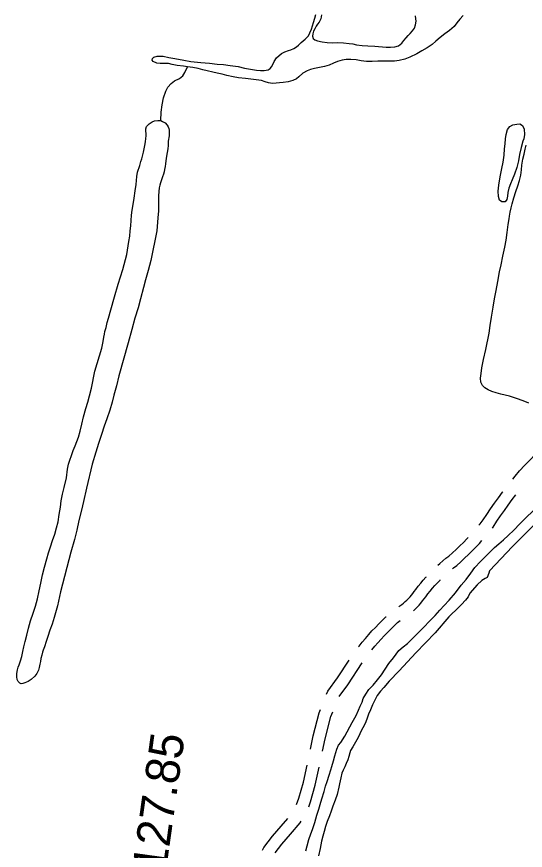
# Model space of a CAD drawing. Extents: x 3535183 to 3573198, y 534952 to 560562.
# Drawn here: x 3563462 to 3564705, y 548151 to 550189 of the extents above; entities that cross this region are included whole.
import ezdxf

# ---------------------------------------------------------------- set-up
doc = ezdxf.new("R2010")
doc.units = 0
for name, color, linetype in [('V-RIVR-RANG-IDEN', 7, 'Continuous'), ('V-ROAD-CNTR', 7, 'Continuous'), ('V-TOPO-SHOR', 7, 'Continuous')]:
    doc.layers.add(name, color=color, linetype=linetype)

msp = doc.modelspace()

# ---------------------------------------------------------------- linework, layer by layer
at = {"layer": 'V-ROAD-CNTR'}
for points in [[(3564673.8, 549058.3), (3564679.4, 549065.3), (3564690.3, 549078.4), (3564703.5, 549092), (3564716.1, 549105.1), (3564728.5, 549118.4), (3564740.8, 549131.9), (3564741.1, 549132.2)], [(3564591.1, 548945.5), (3564594.2, 548949.2), (3564601.5, 548958.4), (3564610.2, 548971.6), (3564619.5, 548985.4), (3564629, 548999.1), (3564638.7, 549012.6), (3564648.6, 549026), (3564649.2, 549026.8)], [(3564624, 548938.4), (3564625.8, 548940.7), (3564635.2, 548955), (3564644.2, 548968.4), (3564653.5, 548981.8), (3564662.9, 548994.9), (3564672.6, 549008), (3564681.7, 549020)], [(3564491.1, 548847.9), (3564495.8, 548852.2), (3564503.1, 548858.5), (3564510.6, 548864.6), (3564517.7, 548870.2), (3564526.7, 548878.2), (3564535.7, 548886.5), (3564544.5, 548895), (3564553.2, 548903.6), (3564561.8, 548912.4), (3564564.6, 548915.5)], [(3564526.2, 548838.6), (3564529.4, 548841.3), (3564537, 548847.2), (3564546.8, 548855.9), (3564556.2, 548864.6), (3564565.5, 548873.5), (3564574.6, 548882.6), (3564583.5, 548891.8), (3564592.3, 548901.1), (3564598.2, 548907.8)], [(3564395.3, 548746.5), (3564397.9, 548748.2), (3564402.4, 548751.5), (3564406.7, 548755), (3564410.9, 548758.6), (3564415, 548762.3), (3564419, 548766.2), (3564422.8, 548770.3), (3564426.4, 548774.5), (3564429.9, 548778.8), (3564433.2, 548783.2), (3564436.8, 548788.3), (3564442.8, 548796.1), (3564448.9, 548803.6), (3564455.1, 548811), (3564461.5, 548818.2), (3564462.8, 548819.6)], [(3564431.1, 548736.3), (3564435.8, 548740.7), (3564440.5, 548745.3), (3564445, 548750.2), (3564449.4, 548755.2), (3564453.6, 548760.3), (3564457.5, 548765.6), (3564461, 548770.5), (3564466.3, 548777.5), (3564472, 548784.5), (3564477.8, 548791.4), (3564483.8, 548798.1), (3564489.9, 548804.7), (3564496.1, 548811.2), (3564496.6, 548811.7)], [(3564296.9, 548647.9), (3564298.6, 548650.1), (3564306.2, 548659.5), (3564313.9, 548668.8), (3564321.7, 548677.9), (3564329.8, 548686.9), (3564338, 548695.7), (3564346.3, 548704.4), (3564354.8, 548712.9), (3564363.5, 548721.2), (3564364.1, 548721.8)], [(3564329.6, 548640.8), (3564336.7, 548649.4), (3564344.3, 548658.1), (3564351.9, 548666.7), (3564359.8, 548675.1), (3564367.7, 548683.4), (3564375.9, 548691.5), (3564384.1, 548699.5), (3564392.5, 548707.3), (3564398.8, 548712.9)], [(3564219, 548532.2), (3564222, 548539.8), (3564245.7, 548572.4), (3564273.8, 548615.3)], [(3564249.5, 548526.6), (3564270.4, 548555.4), (3564305.5, 548609)], [(3564179.5, 548398.3), (3564186.3, 548430.2), (3564200.9, 548487.1), (3564204.1, 548495.1)], [(3564209, 548393), (3564215.5, 548423.3), (3564229.5, 548477.8), (3564234.2, 548489.6)], [(3564145.1, 548262.7), (3564150.9, 548278.5), (3564162.1, 548317.5), (3564171, 548359.2)], [(3564175.1, 548257.3), (3564179.5, 548269.2), (3564191.2, 548310.2), (3564200.6, 548353.9)], [(3564062.2, 548150.9), (3564065.5, 548157.8), (3564086.5, 548184.8), (3564108.1, 548209.3), (3564124.5, 548228.8)], [(3564093.4, 548144.8), (3564109.6, 548165.7), (3564130.8, 548189.7), (3564154.4, 548217.8), (3564157.1, 548221.9)]]:
    msp.add_lwpolyline(points, dxfattribs=at)
at = {"layer": 'V-TOPO-SHOR'}
for points in [[(3564181.8, 550158.6), (3564184.6, 550166.2), (3564187.1, 550174.4), (3564190, 550185.2), (3564192.2, 550193.9)], [(3564206.5, 550193.3), (3564204.7, 550183.8), (3564200.7, 550175.5), (3564196.9, 550170.9), (3564193.3, 550165.4), (3564190.1, 550159.3), (3564187.2, 550153.1), (3564185.3, 550146.8), (3564184.5, 550140.8), (3564186.2, 550135.3), (3564190, 550132.1), (3564197, 550130), (3564208.4, 550127.7), (3564220, 550125.5), (3564232.3, 550125.3), (3564245.1, 550125.4), (3564260, 550124.5), (3564273.9, 550123.4), (3564283.3, 550122.2), (3564292.2, 550120.4), (3564305.5, 550118.6), (3564319.4, 550117.4), (3564336.9, 550116.6), (3564364.3, 550114.6), (3564374.7, 550114.1), (3564385.9, 550115.3), (3564394.9, 550117.9), (3564402.9, 550124.4), (3564408, 550130.9), (3564413.7, 550137.4), (3564418.6, 550142.9), (3564423.1, 550147.7), (3564429.1, 550154.4), (3564433.8, 550160.8), (3564436.5, 550168.9), (3564437.4, 550177.5), (3564437.3, 550183.3), (3564435.9, 550191.1)], [(3564552.7, 550191.7), (3564544.7, 550182.8), (3564537.4, 550173.9), (3564530.4, 550165.1), (3564519, 550154.8)], [(3564145.1, 550115.1), (3564150.1, 550119), (3564157, 550125.4), (3564166.6, 550133.8), (3564174.3, 550142.2), (3564178.3, 550149.3), (3564181.8, 550158.6)], [(3564519, 550154.8), (3564507.6, 550146.8), (3564496.7, 550137.9), (3564486, 550128.9), (3564476.5, 550121), (3564464.8, 550112.9), (3564451.3, 550105.1), (3564439.5, 550098.3), (3564422.3, 550090.1), (3564410.3, 550085.2), (3564396.3, 550081.9), (3564384.9, 550080.4), (3564372.1, 550079.8), (3564358.8, 550080.2), (3564344.1, 550079.9), (3564330.3, 550079.3), (3564316.7, 550079.5), (3564303, 550081.3), (3564291.3, 550083), (3564277.8, 550084.3), (3564266.9, 550083.8), (3564256.8, 550082.8), (3564245.4, 550079.6), (3564235.5, 550075.4), (3564225, 550070.5), (3564213.7, 550067), (3564201.9, 550064.9), (3564189.5, 550062.4), (3564179.3, 550059.8), (3564171.5, 550056.7), (3564160.9, 550050.5), (3564150.8, 550042), (3564145, 550036.8), (3564136.5, 550032.7), (3564124.6, 550029.8), (3564112.4, 550028.1), (3564086.5, 550025.3), (3564076.6, 550027.2), (3564068.8, 550029.5), (3564060.1, 550032.6), (3564046.7, 550034.8), (3564034, 550036.4), (3564020.9, 550038.1), (3564004, 550039.7), (3563990.5, 550041.9), (3563975.1, 550045.2), (3563963.8, 550048), (3563951.1, 550050.9), (3563941.1, 550053.5), (3563927.3, 550056.7), (3563916.6, 550059), (3563905.4, 550062.1), (3563891.8, 550064.4), (3563879.1, 550066.3), (3563868.8, 550067.6), (3563854, 550069.6), (3563841.4, 550072.1), (3563832.2, 550074.3), (3563824.4, 550074.5), (3563819.4, 550074.5), (3563812, 550074.7), (3563804.2, 550075.5), (3563794.9, 550078.9), (3563792.4, 550082.7), (3563793.5, 550086.2), (3563796.6, 550089.6), (3563804.6, 550092.2), (3563819.1, 550092.4), (3563833.7, 550089.4), (3563848.1, 550086.3), (3563870, 550082.4), (3563887.1, 550079.2), (3563911.2, 550076.6), (3563932.4, 550075), (3563951.1, 550073.1), (3563967.2, 550072.1), (3563983.6, 550069.8), (3564003, 550066.7), (3564018.2, 550062.9), (3564037.6, 550059.8), (3564047.7, 550058.2), (3564057.7, 550057.6), (3564066.4, 550057.3), (3564076.1, 550059.1), (3564081.2, 550062.3), (3564084.2, 550066.5), (3564087.3, 550072.2), (3564091, 550079.5), (3564096.1, 550088.3), (3564108.7, 550098.6), (3564116.8, 550102.6), (3564126, 550105.8), (3564131.6, 550107.6), (3564138.9, 550111.1), (3564145.1, 550115.1)], [(3563813.4, 549934.8), (3563814.4, 549955.6), (3563817.3, 549973.6), (3563820.7, 549990.2), (3563826, 550006.8), (3563830.7, 550016.7), (3563838.8, 550025.3), (3563847.4, 550031.9), (3563859.7, 550037.5), (3563867.8, 550044.6), (3563872.6, 550052.2), (3563879.1, 550066.3)], [(3563549, 548907.9), (3563554.6, 548923.2), (3563559.2, 548938.9), (3563562.5, 548954.1), (3563565.3, 548971.4), (3563568.2, 548989.8), (3563570.3, 549004.8), (3563573.6, 549021), (3563577.4, 549037.7), (3563583.4, 549061.7), (3563585.3, 549082.7), (3563588.3, 549094.6), (3563591.4, 549104.6), (3563595.4, 549116.1), (3563599.9, 549128.2), (3563604.7, 549139.6), (3563608.5, 549150), (3563612.2, 549160.4), (3563616.4, 549175.3), (3563620.8, 549192.9), (3563624.8, 549210.2), (3563630.9, 549230.7), (3563635.2, 549246), (3563639.5, 549261.9), (3563644, 549280.3), (3563652.6, 549321.8), (3563669.2, 549378.2), (3563672.5, 549394.5), (3563674.8, 549405.3), (3563675.9, 549413), (3563677.3, 549419), (3563679.9, 549429.2), (3563683, 549441.5), (3563686.1, 549451.6), (3563692, 549472.2), (3563700.6, 549503.5), (3563709.7, 549534.8), (3563720.9, 549570.5), (3563730.6, 549607.1), (3563735.8, 549638.9), (3563737.7, 549652.2), (3563738.8, 549665.6), (3563740.2, 549677.4), (3563741.2, 549690.2), (3563742.3, 549703.2), (3563743.7, 549716.1), (3563745.8, 549729.9), (3563748.4, 549745), (3563751.4, 549763.3), (3563753.4, 549778.6), (3563755.5, 549797.7), (3563756.6, 549808.9), (3563762.2, 549824.8), (3563765.3, 549834.8), (3563767.3, 549841.6), (3563769.1, 549848.1), (3563771.3, 549857.4), (3563773.2, 549866.1), (3563774.6, 549874.1), (3563776.3, 549883), (3563777.4, 549890.9), (3563778, 549897.8), (3563777.9, 549902.3), (3563776.8, 549909.6), (3563777, 549914.7), (3563778.9, 549920.2), (3563780.9, 549922.9), (3563785.5, 549927.1), (3563792.4, 549931.5), (3563798.7, 549934.5), (3563806.3, 549935.4), (3563813.4, 549934.8), (3563818.1, 549932.9), (3563824.6, 549929.1), (3563829.4, 549923.9), (3563832, 549919.6), (3563833.4, 549915.1), (3563834.3, 549911.1), (3563834.4, 549907.1), (3563833.9, 549897.5)], [(3564694.6, 549869.2), (3564690.1, 549851.5), (3564688, 549836.8), (3564684.2, 549820.3), (3564678.3, 549803.6), (3564672.5, 549790.1), (3564668, 549780.1), (3564664.2, 549769.2), (3564661.9, 549759.2), (3564660.6, 549750.4), (3564659.3, 549742.2), (3564654.9, 549736), (3564647.3, 549735.9), (3564641.1, 549740), (3564638.9, 549749.5), (3564638.4, 549762.6), (3564639.4, 549777), (3564642.8, 549797), (3564647.4, 549817.9), (3564650.2, 549832.8), (3564652.7, 549850), (3564653.7, 549865.4), (3564655, 549877.6), (3564656, 549890.5), (3564657.6, 549900.5), (3564661.1, 549913.4), (3564666.8, 549920.5), (3564674.4, 549924.2), (3564683.6, 549926), (3564691.1, 549926.8), (3564697.4, 549923), (3564701.5, 549914.2), (3564702.4, 549901.1), (3564700.5, 549890.5), (3564698.8, 549884.2), (3564694.6, 549869.2)], [(3563833.9, 549897.5), (3563832.1, 549884.5), (3563831.6, 549874.2), (3563830.6, 549866.1), (3563829.1, 549856.4), (3563827.7, 549847.9), (3563825.8, 549836.2), (3563825.1, 549829.3), (3563824.4, 549822.9), (3563823.1, 549815.3), (3563821.7, 549809.1), (3563820.1, 549803.5), (3563818.1, 549797.3), (3563815.7, 549789.7), (3563813.3, 549782.8), (3563811.5, 549777.3), (3563810.1, 549770.3), (3563809, 549761.8), (3563808.3, 549751.1), (3563808.1, 549740.4), (3563808.1, 549729.1), (3563807.7, 549714), (3563806.5, 549697), (3563803.8, 549665.2), (3563789, 549592.9), (3563782.9, 549568), (3563776.5, 549545.2), (3563771.1, 549526.3), (3563763.8, 549499), (3563758.1, 549476.6), (3563750.6, 549451.5), (3563742.6, 549423.7), (3563734.3, 549391.7), (3563711.2, 549310.7), (3563705.8, 549286), (3563699.3, 549263.6), (3563694.5, 549246.1), (3563688.9, 549226.7), (3563682.2, 549205.9), (3563675.4, 549187.5), (3563668.5, 549167.6), (3563661.5, 549145.6), (3563655, 549124.1), (3563646, 549094.4), (3563632.5, 549036), (3563624.7, 549003.5), (3563619.8, 548982.4), (3563613.5, 548957.1), (3563608.3, 548933.3), (3563603.1, 548910.8), (3563593.5, 548879.4), (3563568.8, 548782.5), (3563561.4, 548748.5), (3563552.8, 548719.6), (3563547.9, 548703.4), (3563542.9, 548689), (3563537.7, 548673.5), (3563533.2, 548660.8), (3563529.2, 548648.4), (3563526.5, 548640.3), (3563524.7, 548634.7), (3563522.7, 548627.8), (3563520.5, 548619.5), (3563519.4, 548612.1), (3563518.1, 548605.4), (3563516.4, 548597.3), (3563514.9, 548591.2), (3563510.7, 548582.9), (3563505.5, 548576.2), (3563497.2, 548568.6), (3563489.4, 548563.4), (3563481.8, 548560.2), (3563476.8, 548558.7), (3563472.6, 548557.8), (3563469.1, 548558.9), (3563464.8, 548563), (3563462.3, 548568.5), (3563461.5, 548575), (3563461.8, 548582.8), (3563463.7, 548591.7), (3563465.4, 548598.2), (3563467.7, 548604.5), (3563471, 548613.8), (3563474.1, 548624.7), (3563476.6, 548636.5), (3563479.1, 548648), (3563482.5, 548661), (3563486.5, 548676.8), (3563490.4, 548693.6), (3563495.4, 548711.3), (3563501.6, 548730.6), (3563507.4, 548747.6), (3563512.6, 548765.2), (3563516.6, 548785.3), (3563520.2, 548803.9)], [(3564713, 549244), (3564699.2, 549250), (3564683.2, 549255.5), (3564665.9, 549260.8), (3564655, 549263.4), (3564644.8, 549266.3), (3564633.2, 549268.9), (3564622.8, 549272.1), (3564613.8, 549276.5), (3564605.8, 549281), (3564599.5, 549287), (3564595.6, 549295.2), (3564595, 549304.9), (3564596.4, 549316.5), (3564598.5, 549329.9), (3564602.5, 549350.4), (3564608.4, 549375.3), (3564616.1, 549415.2), (3564619, 549433.5), (3564622.2, 549454.4), (3564626.1, 549478.3), (3564629.5, 549499.2), (3564633.1, 549519.1), (3564637.3, 549541.3), (3564641.5, 549564.7), (3564645.3, 549582), (3564649.8, 549603.7), (3564654.6, 549625.5), (3564657.4, 549642.1), (3564660.1, 549661), (3564662.6, 549680.9), (3564664.7, 549694.2), (3564665.8, 549701.3), (3564667.4, 549711.2), (3564669.6, 549721.4), (3564672.3, 549731.1), (3564676.8, 549746.2), (3564681.5, 549761.2), (3564686.3, 549775.5), (3564690.2, 549788.2), (3564693.3, 549801.6), (3564694.8, 549814.7), (3564696, 549825.5), (3564698.6, 549840.5), (3564701.5, 549852.8), (3564704.5, 549864.7), (3564706.8, 549874.4)], [(3564698.7, 548955.9), (3564731.3, 548988.1)], [(3564168.3, 548149.2), (3564171.2, 548161.7), (3564175.8, 548177.1), (3564180.7, 548190.5), (3564184.7, 548201.8), (3564189.8, 548218.4), (3564195.4, 548236.6), (3564199.9, 548250.9), (3564203.4, 548262.7), (3564207.6, 548276.5), (3564212.7, 548294.3), (3564216.4, 548307.2), (3564220.2, 548319.2), (3564224.8, 548334.2), (3564229.1, 548347.5), (3564231.6, 548355.4), (3564235.4, 548369.2), (3564238.9, 548381.7), (3564244, 548397.6), (3564248.2, 548408), (3564253.3, 548414), (3564263.5, 548430.1), (3564281.4, 548463), (3564291.1, 548480.3), (3564296.7, 548493), (3564301.2, 548502.7), (3564305.6, 548512.8), (3564308.6, 548522), (3564314.4, 548532.6), (3564322.5, 548543.7), (3564332.3, 548554.3), (3564342.9, 548567.2), (3564353.1, 548579.8), (3564371.2, 548607.2), (3564382.4, 548621.5), (3564395.8, 548639.2), (3564406.2, 548648.4), (3564416.2, 548656.3), (3564428.2, 548667.3), (3564441.2, 548680.4), (3564455.3, 548695.1), (3564470.9, 548711.5), (3564484.1, 548724.4), (3564495.9, 548737.7), (3564506.6, 548748.8), (3564518.8, 548761.9), (3564533.9, 548780.1), (3564548.1, 548798.5), (3564560.3, 548813), (3564571, 548828), (3564581, 548841.8), (3564594.9, 548856.7), (3564605.1, 548866.6), (3564618.5, 548880.2), (3564629.6, 548891.2), (3564639.4, 548900.2), (3564650.9, 548909.9), (3564662.5, 548920.2), (3564676.4, 548933.1), (3564691.5, 548948.7), (3564698.7, 548955.9)], [(3564730, 548950.2), (3564672.8, 548893.7), (3564617.3, 548833.9), (3564615.4, 548828.1), (3564611.4, 548818), (3564606.6, 548814.8), (3564598, 548809.9), (3564587.1, 548799.6), (3564569.1, 548779.6), (3564564.7, 548770.6), (3564558.2, 548762.1), (3564548.4, 548752), (3564541.7, 548745.1), (3564517.9, 548721.6), (3564484.1, 548682.5), (3564437.1, 548633.1), (3564396.1, 548589.4), (3564372, 548564.5), (3564358.6, 548548.4), (3564350.7, 548539.5), (3564342.8, 548529.3), (3564336.8, 548517.4), (3564331.2, 548506.3), (3564326.3, 548493.9), (3564321.6, 548483.7), (3564317, 548471.5), (3564312.8, 548460.9), (3564307.2, 548449.9), (3564303, 548442.7), (3564299.8, 548435.4), (3564295.8, 548426.1), (3564289.3, 548414.9), (3564283.1, 548403.3), (3564277.3, 548394.4), (3564275.6, 548388.8), (3564273.5, 548379.8), (3564271, 548372), (3564266.5, 548362.6), (3564263.3, 548354.7), (3564259.3, 548346.7), (3564256.5, 548339.3), (3564253.5, 548328.2), (3564250.7, 548313.2), (3564249, 548304.7), (3564244.6, 548287.4), (3564239.9, 548273.4), (3564234.1, 548258.2), (3564230.4, 548246.6), (3564226, 548235.3), (3564220.4, 548221.3), (3564216.4, 548209.1), (3564212.7, 548196.9), (3564209.6, 548185.1), (3564206.8, 548172.9), (3564202.8, 548154.9), (3564198.9, 548137.4)], [(3563520.2, 548803.9), (3563524.5, 548824), (3563529.4, 548843), (3563535.2, 548863.2), (3563539.6, 548878), (3563543.9, 548892.6), (3563549, 548907.9)]]:
    msp.add_lwpolyline(points, dxfattribs=at)

# ---------------------------------------------------------------- texts
at = {"layer": 'V-RIVR-RANG-IDEN'}
msp.add_text('R-127.85', height=83, rotation=82.0932, dxfattribs=at).set_placement((3563809.8, 547979.2))

doc.saveas('drawing.dxf')
